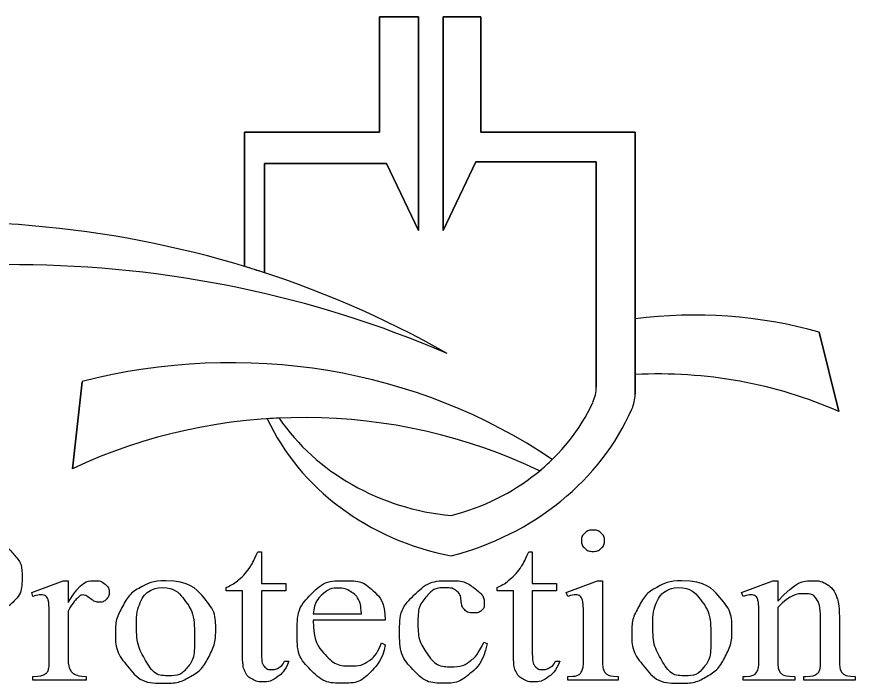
# Model space of a CAD drawing. Extents: x 0 to 34, y 0 to 22.
# Drawn here: x 3.683 to 4.816, y 10.061 to 10.962 of the extents above; entities that cross this region are included whole.
import ezdxf

# ---------------------------------------------------------------- set-up
doc = ezdxf.new("R2010")
doc.units = 0
doc.layers.add('SH_Data', color=7, linetype='Continuous')

msp = doc.modelspace()

# ---------------------------------------------------------------- linework, layer by layer
at = {"layer": 'SH_Data'}
for p, q in [((4.5187, 10.5535), (4.5187, 10.4783)), ((4.7941, 10.4284), (4.7674, 10.5358)), ((3.7711, 10.4687), (3.7583, 10.3511))]:
    msp.add_line(p, q, dxfattribs=at)
for points in [[(3.9907, 10.6244), (3.9907, 10.8059), (4.1732, 10.8059), (4.1732, 10.962), (4.2259, 10.962), (4.2259, 10.673), (4.1826, 10.7637), (4.0176, 10.7637), (4.0176, 10.6159)], [(4.0176, 10.6159), (4.0176, 10.7637), (4.1826, 10.7637), (4.2259, 10.673), (4.2259, 10.962), (4.1732, 10.962), (4.1732, 10.8059), (3.9907, 10.8059), (3.9907, 10.6244)], [(4.4662, 10.4615), (4.4662, 10.7657), (4.3035, 10.7657), (4.2592, 10.673), (4.2592, 10.962), (4.3103, 10.962), (4.3103, 10.8059), (4.5187, 10.8059), (4.5187, 10.4517)], [(4.5187, 10.4517), (4.5187, 10.8059), (4.3103, 10.8059), (4.3103, 10.962), (4.2592, 10.962), (4.2592, 10.673), (4.3035, 10.7657), (4.4662, 10.7657), (4.4662, 10.4615)], [(4.7674, 10.5358), (4.7941, 10.4284)], [(3.7583, 10.3511), (3.7711, 10.4687)], [(4.0088, 10.2389), (4.0136, 10.2389)], [(4.0136, 10.2389), (4.0136, 10.1959), (4.0464, 10.1959), (4.0464, 10.1859), (4.0136, 10.1859), (4.0136, 10.101)], [(4.375, 10.2389), (4.3798, 10.2389)], [(4.3798, 10.2389), (4.3798, 10.1959), (4.4126, 10.1959), (4.4126, 10.1859), (4.3798, 10.1859), (4.3798, 10.101)], [(3.7047, 10.1785), (3.7031, 10.1837), (3.7457, 10.1997), (3.7522, 10.1997)], [(3.7522, 10.1997), (3.7522, 10.1703)], [(3.9881, 10.0979), (3.9881, 10.1859), (3.9659, 10.1859), (3.9659, 10.1906)], [(4.3543, 10.0979), (4.3543, 10.1859), (4.3321, 10.1859), (4.3321, 10.1906)], [(4.4276, 10.1785), (4.4255, 10.1837), (4.4678, 10.1997), (4.4746, 10.1997)], [(4.4746, 10.1997), (4.4746, 10.0946)], [(4.6649, 10.1785), (4.6626, 10.1837), (4.7051, 10.1997), (4.7117, 10.1997), (4.7117, 10.172)], [(3.7522, 10.1583), (3.7522, 10.0956)], [(4.7117, 10.1636), (4.7117, 10.0946)], [(3.7267, 10.0946), (3.7267, 10.1451)], [(4.0836, 10.1548), (4.1488, 10.1548)], [(4.1807, 10.1465), (4.0836, 10.1465)], [(4.4491, 10.0946), (4.4491, 10.145)], [(4.7694, 10.0946), (4.7694, 10.1482)], [(4.7949, 10.1505), (4.7949, 10.0946)], [(4.6862, 10.0946), (4.6862, 10.1432)], [(4.176, 10.1157), (4.1807, 10.1128)], [(4.3144, 10.1168), (4.3188, 10.1148)], [(4.0449, 10.091), (4.0508, 10.091)], [(4.4111, 10.091), (4.417, 10.091)], [(3.7767, 10.0703), (3.7767, 10.0651), (3.7046, 10.0651), (3.7046, 10.0703)], [(4.4958, 10.0703), (4.4958, 10.0651), (4.4277, 10.0651), (4.4277, 10.0703)], [(4.7346, 10.0703), (4.7346, 10.0651), (4.6648, 10.0651), (4.6648, 10.0703), (4.6679, 10.0703)], [(4.8163, 10.0703), (4.8163, 10.0651), (4.7467, 10.0651), (4.7467, 10.0703), (4.7496, 10.0703)]]:
    msp.add_lwpolyline(points, dxfattribs=at)
for centre, major_axis, start_param, end_param in [((3.5828, 9.5723), (1.2569, 0), 0.997452, 1.951337), ((3.5828, 9.5723), (1.2569, 0), 0.997452, 1.951337), ((3.6765, 9.4396), (1.3416, 0), 1.117038, 2.009874), ((3.6765, 9.4396), (1.3416, 0), 1.117038, 2.009874), ((3.5828, 9.5723), (1.2569, 0), 1.217583, 1.240267), ((4.5993, 10.0631), (0.56, 0), 1.265921, 1.715192), ((4.5993, 10.0631), (0.56, 0), 1.265921, 1.715192), ((3.9721, 9.8644), (0.7119, 0), 0.914174, 1.856971), ((3.9721, 9.8644), (0.7119, 0), 0.914174, 1.856971), ((4.5502, 9.9943), (0.5479, 0), 1.1094, 1.628255), ((4.5502, 9.9943), (0.5479, 0), 1.1094, 1.628255), ((4.404, 10.4615), (0.0622, 0), 5.897596, 6.283185), ((4.404, 10.4615), (0.0622, 0), 5.897596, 6.283185), ((4.4565, 10.4517), (0.0622, 0), 5.912758, 6.283185), ((4.4565, 10.4517), (0.0622, 0), 5.912758, 6.283185), ((4.0707, 9.8327), (0.6639, 0), 1.069766, 2.060823), ((4.0707, 9.8327), (0.6639, 0), 1.069766, 2.060823), ((4.187, 10.5394), (0.2963, 0), 4.996039, 5.897596), ((4.187, 10.5394), (0.2963, 0), 4.996039, 5.897596), ((4.1646, 10.552), (0.3753, 0), 4.996888, 5.912758), ((4.1646, 10.552), (0.3753, 0), 4.996888, 5.912758), ((4.0707, 9.8327), (0.6639, 0), 1.62079, 1.645042), ((4.3465, 10.5366), (0.3513, 0), 3.530906, 4.492704), ((4.3465, 10.5366), (0.3513, 0), 3.530906, 4.492704), ((4.3044, 10.5616), (0.3115, 0), 3.683245, 4.601468), ((4.3044, 10.5616), (0.3115, 0), 3.683245, 4.601468), ((4.187, 10.5394), (0.2963, 0), 5.465076, 5.547118)]:
    msp.add_ellipse(centre, major_axis=major_axis, ratio=0.88499, start_param=start_param, end_param=end_param, dxfattribs=at)
for points in [[(3.6079, 10.2587), (3.6358, 10.2587), (3.6519, 10.2534), (3.668, 10.248), (3.679, 10.2353), (3.69, 10.2226), (3.69, 10.2052), (3.69, 10.1815), (3.6733, 10.1666), (3.6565, 10.1518), (3.6258, 10.1518), (3.6183, 10.1518), (3.6096, 10.1528), (3.6008, 10.1538), (3.5908, 10.1558)], [(4.4618, 10.2682), (4.4683, 10.2682), (4.4728, 10.264), (4.4773, 10.2598), (4.4773, 10.2538), (4.4773, 10.2478), (4.4728, 10.2435), (4.4683, 10.2393), (4.4618, 10.2393), (4.4554, 10.2393), (4.4508, 10.2435), (4.4462, 10.2478), (4.4462, 10.2538), (4.4462, 10.2598), (4.4507, 10.264), (4.4553, 10.2682), (4.4618, 10.2682)], [(3.9659, 10.1906), (3.9743, 10.1938), (3.9832, 10.2013), (3.992, 10.2088), (3.999, 10.2191), (4.0025, 10.2245), (4.0088, 10.2389)], [(4.3321, 10.1906), (4.3405, 10.1938), (4.3494, 10.2013), (4.3582, 10.2088), (4.3652, 10.2191), (4.3687, 10.2245), (4.375, 10.2389)], [(3.7522, 10.1703), (3.7698, 10.1997), (3.7883, 10.1997), (3.7967, 10.1997), (3.8022, 10.1949), (3.8077, 10.1901), (3.8077, 10.1839), (3.8077, 10.1783), (3.8038, 10.1744), (3.7998, 10.1706), (3.7943, 10.1706), (3.7889, 10.1706), (3.7822, 10.1755), (3.7756, 10.1804), (3.7724, 10.1804), (3.7696, 10.1804), (3.7664, 10.1776), (3.7595, 10.1717), (3.7522, 10.1583)], [(3.8842, 10.1997), (3.9161, 10.1997), (3.9354, 10.1772), (3.9518, 10.1579), (3.9518, 10.1329), (3.9518, 10.1153), (3.9427, 10.0974), (3.9337, 10.0794), (3.9178, 10.0702), (3.9019, 10.0611), (3.8825, 10.0611), (3.8507, 10.0611), (3.832, 10.0847), (3.8162, 10.1045), (3.8162, 10.1292), (3.8162, 10.1472), (3.8258, 10.1649), (3.8354, 10.1827), (3.851, 10.1912), (3.8667, 10.1997), (3.8842, 10.1997)], [(3.8794, 10.1904), (3.8713, 10.1904), (3.8631, 10.1859), (3.8549, 10.1814), (3.8498, 10.1701), (3.8448, 10.1588), (3.8448, 10.1411), (3.8448, 10.1126), (3.857, 10.0919), (3.8691, 10.0712), (3.8891, 10.0712), (3.9039, 10.0712), (3.9136, 10.0826), (3.9232, 10.0941), (3.9232, 10.1219), (3.9232, 10.1567), (3.9072, 10.1767), (3.8963, 10.1904), (3.8794, 10.1904)], [(4.1807, 10.1128), (4.1775, 10.0932), (4.162, 10.0771), (4.1465, 10.0611), (4.1232, 10.0611), (4.0979, 10.0611), (4.0799, 10.0794), (4.0618, 10.0977), (4.0618, 10.1287), (4.0618, 10.1622), (4.0803, 10.181), (4.0988, 10.1997), (4.1267, 10.1997), (4.1504, 10.1997), (4.1656, 10.1852), (4.1807, 10.1708), (4.1807, 10.1465)], [(4.3188, 10.1148), (4.3132, 10.0889), (4.2966, 10.075), (4.28, 10.0611), (4.2599, 10.0611), (4.236, 10.0611), (4.2182, 10.0798), (4.2004, 10.0985), (4.2004, 10.1303), (4.2004, 10.1612), (4.2202, 10.1804), (4.2399, 10.1997), (4.2675, 10.1997), (4.2882, 10.1997), (4.3016, 10.1895), (4.3149, 10.1793), (4.3149, 10.1683), (4.3149, 10.1629), (4.3112, 10.1595), (4.3074, 10.1562), (4.3006, 10.1562), (4.2916, 10.1562), (4.2871, 10.1616), (4.2844, 10.1646), (4.2835, 10.173), (4.2827, 10.1814), (4.2773, 10.1858), (4.2719, 10.1901), (4.2624, 10.1901), (4.247, 10.1901), (4.2377, 10.1795), (4.2252, 10.1655), (4.2252, 10.1426), (4.2252, 10.1192), (4.2376, 10.1013), (4.25, 10.0834), (4.271, 10.0834), (4.286, 10.0834), (4.298, 10.0929), (4.3064, 10.0995), (4.3144, 10.1168)], [(4.5821, 10.1997), (4.614, 10.1997), (4.6333, 10.1772), (4.6497, 10.1579), (4.6497, 10.1329), (4.6497, 10.1153), (4.6407, 10.0974), (4.6316, 10.0794), (4.6157, 10.0702), (4.5999, 10.0611), (4.5804, 10.0611), (4.5487, 10.0611), (4.53, 10.0847), (4.5142, 10.1045), (4.5142, 10.1292), (4.5142, 10.1472), (4.5237, 10.1649), (4.5333, 10.1827), (4.549, 10.1912), (4.5646, 10.1997), (4.5821, 10.1997)], [(4.5773, 10.1904), (4.5692, 10.1904), (4.561, 10.1859), (4.5528, 10.1814), (4.5478, 10.1701), (4.5427, 10.1588), (4.5427, 10.1411), (4.5427, 10.1126), (4.5549, 10.0919), (4.5671, 10.0712), (4.587, 10.0712), (4.6019, 10.0712), (4.6115, 10.0826), (4.6212, 10.0941), (4.6212, 10.1219), (4.6212, 10.1567), (4.6051, 10.1767), (4.5942, 10.1904), (4.5773, 10.1904)], [(4.7117, 10.172), (4.7363, 10.1997), (4.7587, 10.1997), (4.7701, 10.1997), (4.7784, 10.1944), (4.7867, 10.189), (4.7916, 10.1767), (4.7949, 10.1682), (4.7949, 10.1505)], [(3.7267, 10.1451), (3.7267, 10.1679), (3.7257, 10.1723), (3.7247, 10.1766), (3.7221, 10.1786), (3.7194, 10.1806), (3.7154, 10.1806), (3.7106, 10.1806), (3.7047, 10.1785)], [(4.1488, 10.1548), (4.148, 10.1673), (4.1456, 10.1725), (4.1417, 10.1804), (4.1341, 10.185), (4.1265, 10.1896), (4.1182, 10.1896), (4.1054, 10.1896), (4.0954, 10.1804), (4.0853, 10.1712), (4.0836, 10.1548)], [(4.4491, 10.145), (4.4491, 10.1662), (4.4477, 10.1725), (4.4467, 10.1771), (4.4444, 10.1789), (4.4421, 10.1806), (4.4381, 10.1806), (4.4338, 10.1806), (4.4276, 10.1785)], [(4.6862, 10.1432), (4.6862, 10.1667), (4.6851, 10.1718), (4.6839, 10.1769), (4.6815, 10.1788), (4.6792, 10.1806), (4.6752, 10.1806), (4.6709, 10.1806), (4.6649, 10.1785)], [(4.7694, 10.1482), (4.7694, 10.166), (4.7645, 10.1741), (4.7595, 10.1821), (4.7478, 10.1821), (4.7297, 10.1821), (4.7117, 10.1636)], [(4.0836, 10.1465), (4.0834, 10.1174), (4.0988, 10.1009), (4.1141, 10.0844), (4.1349, 10.0844), (4.1487, 10.0844), (4.1589, 10.0914), (4.1691, 10.0984), (4.176, 10.1157)], [(4.0136, 10.101), (4.0136, 10.0883), (4.0175, 10.0839), (4.0215, 10.0795), (4.0276, 10.0795), (4.0327, 10.0795), (4.0375, 10.0824), (4.0422, 10.0853), (4.0449, 10.091)], [(4.3798, 10.101), (4.3798, 10.0883), (4.3837, 10.0839), (4.3877, 10.0795), (4.3938, 10.0795), (4.3989, 10.0795), (4.4037, 10.0824), (4.4084, 10.0853), (4.4111, 10.091)], [(3.7046, 10.0703), (3.7154, 10.0703), (3.7206, 10.0734), (3.7244, 10.0757), (3.726, 10.0807), (3.7267, 10.0832), (3.7267, 10.0946)], [(3.7522, 10.0956), (3.7522, 10.0848), (3.7551, 10.0792), (3.7571, 10.0753), (3.7621, 10.0728), (3.7672, 10.0703), (3.7767, 10.0703)], [(4.0508, 10.091), (4.0454, 10.077), (4.0356, 10.0699), (4.0257, 10.0628), (4.0152, 10.0628), (4.0081, 10.0628), (4.0014, 10.0665), (3.9946, 10.0701), (3.9914, 10.0769), (3.9881, 10.0837), (3.9881, 10.0979)], [(4.417, 10.091), (4.4116, 10.077), (4.4018, 10.0699), (4.3919, 10.0628), (4.3814, 10.0628), (4.3743, 10.0628), (4.3676, 10.0665), (4.3608, 10.0701), (4.3576, 10.0769), (4.3543, 10.0837), (4.3543, 10.0979)], [(4.4277, 10.0703), (4.4379, 10.0703), (4.4415, 10.0721), (4.445, 10.074), (4.447, 10.0783), (4.4491, 10.0825), (4.4491, 10.0946)], [(4.4746, 10.0946), (4.4746, 10.0824), (4.4765, 10.0783), (4.4784, 10.0743), (4.4821, 10.0723), (4.4859, 10.0703), (4.4958, 10.0703)], [(4.6679, 10.0703), (4.6787, 10.0703), (4.6824, 10.0753), (4.6862, 10.0804), (4.6862, 10.0946)], [(4.7117, 10.0946), (4.7117, 10.0814), (4.7134, 10.0783), (4.7155, 10.0741), (4.7193, 10.0722), (4.7231, 10.0703), (4.7346, 10.0703)], [(4.7496, 10.0703), (4.7594, 10.0703), (4.7634, 10.0731), (4.7673, 10.0758), (4.7688, 10.0812), (4.7694, 10.0834), (4.7694, 10.0946)], [(4.7949, 10.0946), (4.7949, 10.0822), (4.7971, 10.0778), (4.7987, 10.0743), (4.8025, 10.0723), (4.8062, 10.0703), (4.8163, 10.0703)]]:
    msp.add_open_spline(points, degree=3, dxfattribs=at)

doc.saveas('drawing.dxf')
